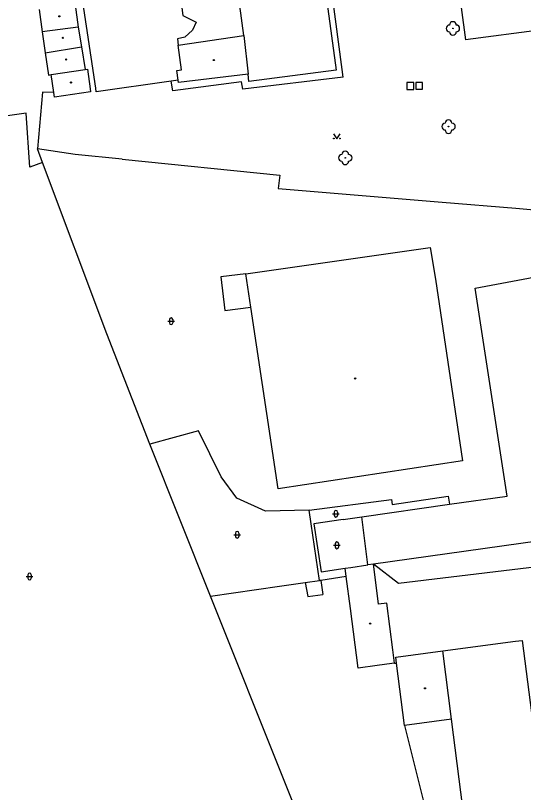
# Model space of a CAD drawing. Extents: x -600309 to -598967, y -1161267 to -1160292.
# Drawn here: x -599193.4 to -599118, y -1160865.5 to -1160750.2 of the extents above; entities that cross this region are included whole.
import ezdxf

# ---------------------------------------------------------------- set-up
doc = ezdxf.new("R2010")
doc.units = 0
for name, color, linetype in [('Level 11', 7, 'Continuous'), ('Level 22', 7, 'Continuous'), ('Level 26', 7, 'Continuous'), ('Level 36', 7, 'Continuous'), ('Level 39', 7, 'Continuous'), ('Level 5', 7, 'Continuous'), ('Level 51', 7, 'Continuous'), ('Level 54', 7, 'Continuous'), ('Level 7', 7, 'Continuous')]:
    doc.layers.add(name, color=color, linetype=linetype)

msp = doc.modelspace()

# ---------------------------------------------------------------- linework, layer by layer
at = {"layer": 'Level 11'}
for points in [[(-599144.78, -1160759.37), (-599144.9269, -1160758.2656), (-599147.9142, -1160735.8044), (-599150.35, -1160717.49)], [(-599169.9699, -1160721.35), (-599168.88, -1160729.5), (-599171.07, -1160731.32), (-599168.61, -1160750.23), (-599166.63, -1160751.21), (-599167.13, -1160752.4), (-599168.27, -1160753.48), (-599169.36, -1160753.7), (-599169.29, -1160754.63)], [(-599144.78, -1160759.37), (-599159.69, -1160761.18), (-599159.85, -1160760.1), (-599170.07, -1160761.44), (-599170.32, -1160760.01)], [(-599110.6, -1160831.38), (-599136.56, -1160834.53), (-599140.29, -1160831.63)], [(-599137.16, -1160846.36), (-599136.85, -1160846.33)]]:
    msp.add_lwpolyline(points, dxfattribs=at)
at = {"layer": 'Level 22'}
for centre in [(-599128.47, -1160752.16), (-599129.12, -1160766.73), (-599144.46, -1160771.37)]:
    msp.add_circle(centre, 0.05, dxfattribs=at)
for centre, start, end in [((-599128.97, -1160752.16), 90, 270), ((-599128.47, -1160751.66), 0, 180), ((-599127.97, -1160752.16), 270, 90), ((-599128.47, -1160752.66), 180, 0), ((-599129.62, -1160766.73), 90, 270), ((-599129.12, -1160766.23), 0, 180), ((-599128.62, -1160766.73), 270, 90), ((-599129.12, -1160767.23), 180, 0), ((-599144.96, -1160771.37), 90, 270), ((-599144.46, -1160770.87), 0, 180), ((-599143.96, -1160771.37), 270, 90), ((-599144.46, -1160771.87), 180, 0)]:
    msp.add_arc(centre, 0.5, start, end, dxfattribs=at)
at = {"layer": 'Level 26'}
for points in [[(-599135.3, -1160761.21), (-599134.3, -1160761.21), (-599134.3, -1160760.21), (-599135.3, -1160760.21)], [(-599133.9699, -1160761.19), (-599132.9699, -1160761.19), (-599132.9699, -1160760.19), (-599133.9699, -1160760.19)]]:
    msp.add_lwpolyline(points, close=True, dxfattribs=at)
at = {"layer": 'Level 36'}
for p, q in [((-599170.576, -1160795.356), (-599170.576, -1160795.856)), ((-599170.076, -1160795.356), (-599170.076, -1160795.856)), ((-599170.826, -1160795.606), (-599169.826, -1160795.606)), ((-599146.346, -1160824.166), (-599145.346, -1160824.166)), ((-599146.096, -1160823.916), (-599146.096, -1160824.416)), ((-599145.596, -1160823.916), (-599145.596, -1160824.416)), ((-599161.016, -1160827.286), (-599160.016, -1160827.286)), ((-599160.766, -1160827.036), (-599160.766, -1160827.536)), ((-599160.266, -1160827.036), (-599160.266, -1160827.536)), ((-599146.206, -1160828.856), (-599145.206, -1160828.856)), ((-599145.956, -1160828.606), (-599145.956, -1160829.106)), ((-599145.456, -1160828.606), (-599145.456, -1160829.106)), ((-599191.846, -1160833.476), (-599190.846, -1160833.476)), ((-599191.596, -1160833.226), (-599191.596, -1160833.726)), ((-599191.096, -1160833.226), (-599191.096, -1160833.726))]:
    msp.add_line(p, q, dxfattribs=at)
msp.add_lwpolyline([(-599146.2, -1160767.8), (-599145.7, -1160768.55), (-599145.2, -1160767.8)], dxfattribs=at)
for centre in [(-599146.1502, -1160768.4998), (-599145.2508, -1160768.4998)]:
    msp.add_circle(centre, 0.05, dxfattribs=at)
for centre, start, end in [((-599170.3257, -1160795.3563), 0, 180), ((-599170.3257, -1160795.8563), 180, 0), ((-599145.8457, -1160823.9163), 0, 180), ((-599145.8457, -1160824.4163), 180, 0), ((-599160.5157, -1160827.0363), 0, 180), ((-599160.5157, -1160827.5363), 180, 0), ((-599145.7057, -1160828.6063), 0, 180), ((-599145.7057, -1160829.1063), 180, 0), ((-599191.3457, -1160833.2263), 0, 180), ((-599191.3457, -1160833.7263), 180, 0)]:
    msp.add_arc(centre, 0.25, start, end, dxfattribs=at)
at = {"layer": 'Level 39'}
for centre, radius in [((-599186.93, -1160750.37), 0.09), ((-599186.93, -1160750.37), 0.0398), ((-599186.42, -1160753.56), 0.09), ((-599186.42, -1160753.56), 0.0398), ((-599185.92, -1160756.77), 0.09), ((-599185.92, -1160756.77), 0.0398), ((-599163.99, -1160756.85), 0.09), ((-599163.99, -1160756.85), 0.0398), ((-599185.19, -1160760.18), 0.09), ((-599185.19, -1160760.18), 0.0398), ((-599142.98, -1160804.09), 0.09), ((-599142.98, -1160804.09), 0.0398), ((-599140.77, -1160840.48), 0.09), ((-599140.77, -1160840.48), 0.0398), ((-599132.61, -1160850.07), 0.09), ((-599132.61, -1160850.07), 0.0398)]:
    msp.add_circle(centre, radius, dxfattribs=at)
at = {"layer": 'Level 5'}
for points in [[(-599151.23, -1160718.6599), (-599145.83, -1160758.37)], [(-599159.54, -1160753.21), (-599163.95, -1160720.52)], [(-599129.42, -1160733.14), (-599128.32, -1160741.25), (-599128.01, -1160743.49), (-599126.6, -1160753.84)], [(-599189.92, -1160749.33), (-599189.49, -1160752.68)], [(-599184.56, -1160748.65), (-599184.14, -1160752)], [(-599184.14, -1160752), (-599189.49, -1160752.68)], [(-599189.49, -1160752.68), (-599189.05, -1160755.78)], [(-599184.14, -1160752), (-599183.63, -1160754.9099)], [(-599115.28, -1160752.36), (-599126.6, -1160753.84)], [(-599169.29, -1160754.63), (-599159.54, -1160753.21)], [(-599159.54, -1160753.21), (-599158.9, -1160758.9699)], [(-599189.05, -1160755.78), (-599183.63, -1160754.9099)], [(-599183.63, -1160754.9099), (-599183.1, -1160758.27)], [(-599168.79, -1160758.3), (-599169.29, -1160754.63)], [(-599189.05, -1160755.78), (-599188.54, -1160759.08)], [(-599188.14, -1160759.02), (-599183.1, -1160758.27)], [(-599183.1, -1160758.27), (-599182.75, -1160758.2199)], [(-599182.75, -1160758.2199), (-599182.37, -1160761.13)], [(-599169.48, -1160758.42), (-599168.79, -1160758.3)], [(-599169.26, -1160759.86), (-599169.48, -1160758.42)], [(-599145.83, -1160758.37), (-599158.78, -1160760.05)], [(-599188.54, -1160759.08), (-599188.14, -1160759.02)], [(-599187.77, -1160761.6599), (-599188.14, -1160759.02)], [(-599158.9, -1160758.9699), (-599169.21, -1160760.21)], [(-599158.78, -1160760.05), (-599158.9, -1160758.9699)], [(-599169.21, -1160760.21), (-599169.26, -1160759.86)], [(-599187.67, -1160762.35), (-599187.77, -1160761.6599)], [(-599182.31, -1160761.56), (-599187.67, -1160762.35)], [(-599182.37, -1160761.13), (-599182.31, -1160761.56)], [(-599159.24, -1160788.56), (-599131.84, -1160784.65)], [(-599131.84, -1160784.65), (-599131.08, -1160789.36)], [(-599158.51, -1160793.53), (-599159.24, -1160788.56)], [(-599125.1599, -1160790.7199), (-599113.28, -1160788.49)], [(-599131.08, -1160789.36), (-599127.06, -1160816.33)], [(-599120.43, -1160821.56), (-599125.1599, -1160790.7199)], [(-599154.44, -1160820.49), (-599158.51, -1160793.53)], [(-599127.06, -1160816.33), (-599154.44, -1160820.49)], [(-599128.99, -1160822.77), (-599120.43, -1160821.56)], [(-599142, -1160824.62), (-599128.99, -1160822.77)], [(-599141.09, -1160831.74), (-599142, -1160824.62)], [(-599107.44, -1160827.07), (-599140.29, -1160831.63)], [(-599144.49, -1160832.27), (-599143.65, -1160832.14)], [(-599144.32, -1160833.5), (-599144.49, -1160832.27)], [(-599143.65, -1160832.14), (-599141.09, -1160831.74)], [(-599140.29, -1160831.63), (-599141.09, -1160831.74)], [(-599140.02, -1160833.59), (-599140.29, -1160831.63)], [(-599143.7, -1160838.2199), (-599144.32, -1160833.5)], [(-599139.52, -1160837.6), (-599140.02, -1160833.59)], [(-599138.3, -1160837.42), (-599139.52, -1160837.6)], [(-599137.4099, -1160844.37), (-599138.3, -1160837.42)], [(-599142.53, -1160847.08), (-599143.7, -1160838.2199)], [(-599129.95, -1160844.52), (-599119.1599, -1160843.09)], [(-599119.1599, -1160843.09), (-599118.19, -1160842.96)], [(-599118.19, -1160842.96), (-599109.39, -1160911.23)], [(-599137.1599, -1160846.36), (-599137.4099, -1160844.37)], [(-599136.96, -1160845.45), (-599129.95, -1160844.52)], [(-599128.67, -1160854.65), (-599129.95, -1160844.52)], [(-599135.68, -1160855.58), (-599136.85, -1160846.33), (-599136.96, -1160845.45)], [(-599139.73, -1160846.68), (-599142.53, -1160847.08)], [(-599137.55, -1160846.4099), (-599139.73, -1160846.68)], [(-599137.1599, -1160846.36), (-599137.55, -1160846.4099)], [(-599128.67, -1160854.65), (-599135.68, -1160855.58)], [(-599126.18, -1160874.38), (-599128.67, -1160854.65)]]:
    msp.add_lwpolyline(points, dxfattribs=at)
at = {"layer": 'Level 51'}
for points in [[(-599189.4099, -1160761.63), (-599190.19, -1160770.04)], [(-599187.77, -1160761.6599), (-599189.4099, -1160761.63)], [(-599191.88, -1160764.74), (-599202.26, -1160766.2)], [(-599191.33, -1160772.76), (-599191.88, -1160764.74)], [(-599189.43, -1160772.06), (-599190.19, -1160770.04)], [(-599184.57, -1160770.89), (-599190.19, -1160770.04)], [(-599177.61, -1160771.56), (-599184.57, -1160770.89)], [(-599189.43, -1160772.06), (-599191.33, -1160772.76)], [(-599179.89, -1160797.48), (-599189.43, -1160772.06)], [(-599177.61, -1160771.56), (-599154.2, -1160773.9099)], [(-599154.2, -1160773.9099), (-599154.44, -1160775.9099)], [(-599154.44, -1160775.9099), (-599130.05, -1160777.93), (-599119.14, -1160778.83), (-599107.78, -1160779.89)], [(-599159.24, -1160788.56), (-599162.96, -1160789.01)], [(-599162.96, -1160789.01), (-599162.36, -1160793.99)], [(-599162.36, -1160793.99), (-599158.51, -1160793.53)], [(-599173.4699, -1160813.83), (-599179.89, -1160797.48)], [(-599166.28, -1160811.87), (-599173.4699, -1160813.83)], [(-599162.9, -1160818.7), (-599166.28, -1160811.87)], [(-599164.5, -1160836.42), (-599173.4699, -1160813.83)], [(-599160.58, -1160821.87), (-599162.9, -1160818.7)], [(-599156.32, -1160823.81), (-599160.58, -1160821.87)], [(-599137.5, -1160822.78), (-599129.19, -1160821.58)], [(-599129.19, -1160821.58), (-599128.99, -1160822.77)], [(-599149.81, -1160823.62), (-599137.59, -1160822.07)], [(-599137.59, -1160822.07), (-599137.5, -1160822.78)], [(-599149.81, -1160823.62), (-599156.32, -1160823.81)], [(-599149.51, -1160825.67), (-599149.81, -1160823.62)], [(-599148.3, -1160834.08), (-599149.51, -1160825.67)], [(-599144.32, -1160833.5), (-599148.07, -1160834.06)], [(-599148.07, -1160834.06), (-599148.3, -1160834.08)], [(-599142.4099, -1160891.59), (-599164.5, -1160836.42)], [(-599135.68, -1160855.58), (-599128.85, -1160882.9)]]:
    msp.add_lwpolyline(points, dxfattribs=at)
at = {"layer": 'Level 54'}
for points in [[(-599144.76, -1160825.03), (-599149.14, -1160825.65)], [(-599144.76, -1160825.03), (-599142, -1160824.62)], [(-599149.14, -1160825.65), (-599148.05, -1160832.8)], [(-599148.05, -1160832.8), (-599144.49, -1160832.27)], [(-599154.23, -1160834.93), (-599150.43, -1160834.37)], [(-599150.43, -1160834.37), (-599148.3, -1160834.08)], [(-599150.43, -1160834.37), (-599150.02, -1160836.44)], [(-599148.07, -1160834.06), (-599147.77, -1160836.13)], [(-599164.5, -1160836.42), (-599154.23, -1160834.93)], [(-599150.02, -1160836.44), (-599147.77, -1160836.13)]]:
    msp.add_lwpolyline(points, dxfattribs=at)
at = {"layer": 'Level 7'}
for points in [[(-599170.32, -1160760.01), (-599181.44, -1160761.55), (-599181.52, -1160761.03), (-599186.21, -1160729.78), (-599187.69, -1160719.93)], [(-599169.26, -1160759.86), (-599170.32, -1160760.01)]]:
    msp.add_lwpolyline(points, dxfattribs=at)

doc.saveas('drawing.dxf')
